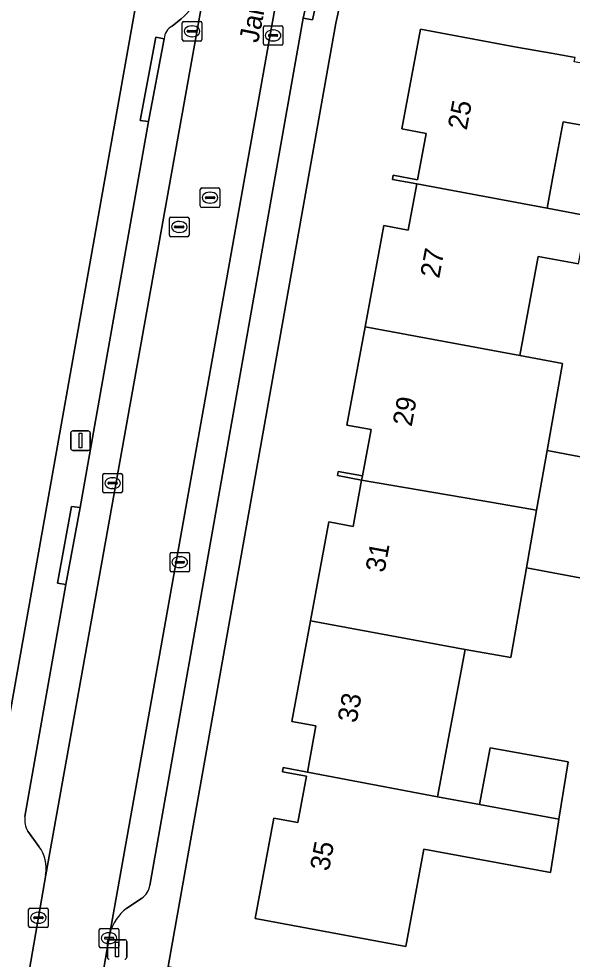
# Model space of a CAD drawing. Extents: x 163683 to 164494, y 382709 to 383872.
# Drawn here: x 163972.63 to 164000.97, y 383406.44 to 383454.64 of the extents above; entities that cross this region are included whole.
import ezdxf

# ---------------------------------------------------------------- set-up
doc = ezdxf.new("R2010")
doc.units = 0
for name, color, linetype in [('IMGEO_Erf', 7, 'Continuous'), ('IMGEO_Kolk', 7, 'Continuous'), ('IMGEO_Lichtmast', 7, 'Continuous'), ('IMGEO_Muur', 7, 'Continuous'), ('IMGEO_Openbare_ruimte_label', 7, 'Continuous'), ('IMGEO_Pand', 7, 'Continuous'), ('IMGEO_Pand_nummerreeks', 7, 'Continuous'), ('IMGEO_Parkeervlak_open', 7, 'Continuous'), ('IMGEO_Rijbaan_lokaal_open', 7, 'Continuous'), ('IMGEO_Rioolput', 7, 'Continuous'), ('IMGEO_Voetpad_open', 7, 'Continuous')]:
    doc.layers.add(name, color=color, linetype=linetype)

msp = doc.modelspace()

# ---------------------------------------------------------------- linework, layer by layer
at = {"layer": 'IMGEO_Erf'}
for points in [[(163992.708, 383471.874), (163988.857, 383454.418), (163980.269, 383406.063), (164007.343, 383401.357)], [(164002.448, 383425.785), (163998.631, 383426.495), (163997.834, 383421.901), (163995.48, 383422.309), (163994.079, 383414.768), (163996.223, 383414.37), (163996.764, 383417.28), (164000.758, 383416.558), (164000.294, 383413.613), (164000.274, 383413.484), (164000, 383411.743), (163999.864, 383410.879), (163993.373, 383412.085), (163992.447, 383407.1), (163984.729, 383408.535), (163985.685, 383413.677), (163986.924, 383413.447), (163987.365, 383415.817), (163986.125, 383416.047), (163986.166, 383416.263), (163987.404, 383416.029), (163987.845, 383418.403), (163986.605, 383418.633), (163987.562, 383423.781), (163988.506, 383428.858), (163989.745, 383428.628), (163990.185, 383430.998), (163988.949, 383431.227), (163988.985, 383431.444), (163990.226, 383431.214), (163990.666, 383433.584), (163989.427, 383433.814), (163990.366, 383438.861), (163991.327, 383444.039), (163992.567, 383443.809), (163993.007, 383446.179), (163991.768, 383446.409), (163991.808, 383446.625), (163993.047, 383446.395), (163993.488, 383448.765), (163992.249, 383448.995), (163993.199, 383454.109), (163998.115, 383453.195), (164000, 383452.863), (164001.122, 383452.665)], [(164003.211, 383448.889), (164000.509, 383449.365), (164000, 383446.627), (163999.685, 383444.932), (164001.749, 383444.547)], [(164001.291, 383442.082), (163999.227, 383442.466), (163998.283, 383437.39), (164000.477, 383436.982), (163999.685, 383432.509), (164003.564, 383431.789)]]:
    msp.add_lwpolyline(points, dxfattribs=at)
msp.add_lwpolyline([(163978.999, 383457.491), (163979.186, 383458.312), (163959.724, 383458.221), (163935.139, 383457.026), (163935.036, 383456.499), (163917.296, 383459.667), (163917.248, 383459.454), (163909.926, 383418.451), (163934.653, 383414.182), (163941.446, 383413.092), (163970.084, 383408.049), (163971.042, 383412.745)], close=True, dxfattribs=at)
at = {"layer": 'IMGEO_Kolk'}
for p, q in [((163980.997, 383453.575), (163980.997, 383454.427)), ((163981.072, 383454.501), (163981.924, 383454.501)), ((163981.485, 383454.281), (163981.51, 383454.281)), ((163981.998, 383454.427), (163981.998, 383453.575)), ((163985.15, 383453.362), (163985.15, 383454.214)), ((163985.225, 383454.288), (163986.077, 383454.288)), ((163986.151, 383454.214), (163986.151, 383453.362)), ((163981.256, 383453.995), (163981.256, 383454.007)), ((163981.694, 383453.958), (163981.296, 383453.958)), ((163981.299, 383454.044), (163981.697, 383454.044)), ((163981.508, 383453.721), (163981.483, 383453.721)), ((163981.74, 383454.007), (163981.74, 383453.995)), ((163985.409, 383453.782), (163985.409, 383453.794)), ((163985.847, 383453.745), (163985.449, 383453.745)), ((163985.452, 383453.831), (163985.85, 383453.831)), ((163985.638, 383454.068), (163985.663, 383454.068)), ((163985.893, 383453.794), (163985.893, 383453.782)), ((163981.924, 383453.501), (163981.072, 383453.501)), ((163986.077, 383453.288), (163985.225, 383453.288)), ((163985.661, 383453.508), (163985.636, 383453.508)), ((163976.929, 383430.417), (163976.929, 383431.269)), ((163977.004, 383431.343), (163977.856, 383431.343)), ((163977.417, 383431.123), (163977.442, 383431.123)), ((163977.93, 383431.269), (163977.93, 383430.417)), ((163977.188, 383430.837), (163977.188, 383430.849)), ((163977.626, 383430.8), (163977.228, 383430.8)), ((163977.231, 383430.886), (163977.629, 383430.886)), ((163977.44, 383430.563), (163977.415, 383430.563)), ((163977.672, 383430.849), (163977.672, 383430.837)), ((163977.856, 383430.343), (163977.004, 383430.343)), ((163980.37, 383426.365), (163980.37, 383427.217)), ((163980.445, 383427.291), (163981.297, 383427.291)), ((163981.371, 383427.217), (163981.371, 383426.365)), ((163980.629, 383426.785), (163980.629, 383426.797)), ((163981.067, 383426.748), (163980.669, 383426.748)), ((163980.672, 383426.834), (163981.07, 383426.834)), ((163980.858, 383427.071), (163980.883, 383427.071)), ((163981.113, 383426.797), (163981.113, 383426.785)), ((163981.297, 383426.291), (163980.445, 383426.291)), ((163980.881, 383426.511), (163980.856, 383426.511)), ((163973.129, 383408.14), (163973.129, 383408.992)), ((163973.204, 383409.066), (163974.056, 383409.066)), ((163973.617, 383408.846), (163973.642, 383408.846)), ((163974.13, 383408.992), (163974.13, 383408.14)), ((163973.388, 383408.56), (163973.388, 383408.572)), ((163973.826, 383408.523), (163973.428, 383408.523)), ((163973.431, 383408.609), (163973.829, 383408.609)), ((163973.872, 383408.572), (163973.872, 383408.56)), ((163974.056, 383408.066), (163973.204, 383408.066)), ((163973.64, 383408.286), (163973.615, 383408.286)), ((163976.747, 383407.095), (163976.747, 383407.947)), ((163976.822, 383408.021), (163977.674, 383408.021)), ((163977.748, 383407.947), (163977.748, 383407.095)), ((163977.006, 383407.515), (163977.006, 383407.527)), ((163977.444, 383407.478), (163977.046, 383407.478)), ((163977.049, 383407.564), (163977.447, 383407.564)), ((163977.235, 383407.801), (163977.26, 383407.801)), ((163977.49, 383407.527), (163977.49, 383407.515)), ((163977.674, 383407.021), (163976.822, 383407.021)), ((163977.258, 383407.241), (163977.233, 383407.241))]:
    msp.add_line(p, q, dxfattribs=at)
for points in [[(163980.997, 383453.575), (163980.997, 383454.427)], [(163981.072, 383454.501), (163981.924, 383454.501)], [(163981.998, 383454.427), (163981.998, 383453.575)], [(163985.15, 383453.362), (163985.15, 383454.214)], [(163985.225, 383454.288), (163986.077, 383454.288)], [(163986.151, 383454.214), (163986.151, 383453.362)], [(163981.924, 383453.501), (163981.072, 383453.501)], [(163986.077, 383453.288), (163985.225, 383453.288)], [(163976.929, 383430.417), (163976.929, 383431.269)], [(163977.004, 383431.343), (163977.856, 383431.343)], [(163977.93, 383431.269), (163977.93, 383430.417)], [(163977.856, 383430.343), (163977.004, 383430.343)], [(163980.37, 383426.365), (163980.37, 383427.217)], [(163980.445, 383427.291), (163981.297, 383427.291)], [(163981.371, 383427.217), (163981.371, 383426.365)], [(163981.297, 383426.291), (163980.445, 383426.291)], [(163973.129, 383408.14), (163973.129, 383408.992)], [(163973.204, 383409.066), (163974.056, 383409.066)], [(163974.13, 383408.992), (163974.13, 383408.14)], [(163974.056, 383408.066), (163973.204, 383408.066)], [(163976.747, 383407.095), (163976.747, 383407.947)], [(163976.822, 383408.021), (163977.674, 383408.021)], [(163977.748, 383407.947), (163977.748, 383407.095)], [(163977.674, 383407.021), (163976.822, 383407.021)]]:
    msp.add_lwpolyline(points, dxfattribs=at)
for centre, radius, start, end in [((163981.074, 383454.425), 0.0765, 91.552, 178.448), ((163981.074, 383454.425), 0.0765, 91.552, 178.448), ((163981.922, 383454.425), 0.0765, 1.552, 88.448), ((163981.922, 383454.425), 0.0765, 1.552, 88.448), ((163985.227, 383454.212), 0.0765, 91.552, 178.448), ((163985.227, 383454.212), 0.0765, 91.552, 178.448), ((163986.075, 383454.212), 0.0765, 1.552, 88.448), ((163986.075, 383454.212), 0.0765, 1.552, 88.448), ((163981.296, 383454.004), 0.0403, 85.8775, 175.7526), ((163981.293, 383453.994), 0.0366, 178.938, 274.7102), ((163981.697, 383454.001), 0.043, 264.8664, 352.4533), ((163981.701, 383454.006), 0.0386, 1.7309, 96.639), ((163985.449, 383453.791), 0.0403, 85.8775, 175.7526), ((163985.446, 383453.781), 0.0366, 178.938, 274.7102), ((163985.85, 383453.788), 0.043, 264.8664, 352.4533), ((163985.854, 383453.793), 0.0386, 1.7309, 96.639), ((163981.074, 383453.577), 0.0765, 181.552, 268.448), ((163981.074, 383453.577), 0.0765, 181.552, 268.448), ((163981.922, 383453.577), 0.0765, 271.552, 358.448), ((163981.922, 383453.577), 0.0765, 271.552, 358.448), ((163985.227, 383453.364), 0.0765, 181.552, 268.448), ((163985.227, 383453.364), 0.0765, 181.552, 268.448), ((163986.075, 383453.364), 0.0765, 271.552, 358.448), ((163986.075, 383453.364), 0.0765, 271.552, 358.448), ((163977.006, 383431.267), 0.0765, 91.552, 178.448), ((163977.006, 383431.267), 0.0765, 91.552, 178.448), ((163977.854, 383431.267), 0.0765, 1.552, 88.448), ((163977.854, 383431.267), 0.0765, 1.552, 88.448), ((163977.228, 383430.846), 0.0403, 85.8775, 175.7526), ((163977.225, 383430.836), 0.0366, 178.938, 274.7102), ((163977.629, 383430.843), 0.043, 264.8664, 352.4533), ((163977.633, 383430.848), 0.0386, 1.7309, 96.639), ((163977.006, 383430.419), 0.0765, 181.552, 268.448), ((163977.006, 383430.419), 0.0765, 181.552, 268.448), ((163977.854, 383430.419), 0.0765, 271.552, 358.448), ((163977.854, 383430.419), 0.0765, 271.552, 358.448), ((163980.447, 383427.215), 0.0765, 91.552, 178.448), ((163980.447, 383427.215), 0.0765, 91.552, 178.448), ((163981.295, 383427.215), 0.0765, 1.552, 88.448), ((163981.295, 383427.215), 0.0765, 1.552, 88.448), ((163980.669, 383426.794), 0.0403, 85.8775, 175.7526), ((163980.666, 383426.784), 0.0366, 178.938, 274.7102), ((163981.07, 383426.791), 0.043, 264.8664, 352.4533), ((163981.074, 383426.796), 0.0386, 1.7309, 96.639), ((163980.447, 383426.367), 0.0765, 181.552, 268.448), ((163980.447, 383426.367), 0.0765, 181.552, 268.448), ((163981.295, 383426.367), 0.0765, 271.552, 358.448), ((163981.295, 383426.367), 0.0765, 271.552, 358.448), ((163973.206, 383408.99), 0.0765, 91.552, 178.448), ((163973.206, 383408.99), 0.0765, 91.552, 178.448), ((163974.054, 383408.99), 0.0765, 1.552, 88.448), ((163974.054, 383408.99), 0.0765, 1.552, 88.448), ((163973.428, 383408.569), 0.0403, 85.8775, 175.7526), ((163973.425, 383408.559), 0.0366, 178.938, 274.7102), ((163973.829, 383408.566), 0.043, 264.8664, 352.4533), ((163973.833, 383408.571), 0.0386, 1.7309, 96.639), ((163973.206, 383408.142), 0.0765, 181.552, 268.448), ((163973.206, 383408.142), 0.0765, 181.552, 268.448), ((163974.054, 383408.142), 0.0765, 271.552, 358.448), ((163974.054, 383408.142), 0.0765, 271.552, 358.448), ((163976.824, 383407.945), 0.0765, 91.552, 178.448), ((163976.824, 383407.945), 0.0765, 91.552, 178.448), ((163977.672, 383407.945), 0.0765, 1.552, 88.448), ((163977.672, 383407.945), 0.0765, 1.552, 88.448), ((163977.046, 383407.524), 0.0403, 85.8775, 175.7526), ((163977.043, 383407.514), 0.0366, 178.938, 274.7102), ((163977.447, 383407.521), 0.043, 264.8664, 352.4533), ((163977.451, 383407.526), 0.0386, 1.7309, 96.639), ((163976.824, 383407.097), 0.0765, 181.552, 268.448), ((163976.824, 383407.097), 0.0765, 181.552, 268.448), ((163977.672, 383407.097), 0.0765, 271.552, 358.448), ((163977.672, 383407.097), 0.0765, 271.552, 358.448)]:
    msp.add_arc(centre, radius, start, end, dxfattribs=at)
for centre, major_axis, ratio, start_param, end_param in [((163981.484, 383454.001), (-0.387, 0.002), 0.722429, 4.712389, 7.853982), ((163981.509, 383454.001), (-0.39, 0.002), 0.717154, 1.570796, 4.712389), ((163985.637, 383453.788), (-0.387, 0.002), 0.722429, 4.712389, 7.853982), ((163985.662, 383453.788), (-0.39, 0.002), 0.717154, 1.570796, 4.712389), ((163977.416, 383430.843), (-0.387, 0.002), 0.722429, 4.712389, 7.853982), ((163977.441, 383430.843), (-0.39, 0.002), 0.717154, 1.570796, 4.712389), ((163980.857, 383426.791), (-0.387, 0.002), 0.722429, 4.712389, 7.853982), ((163980.882, 383426.791), (-0.39, 0.002), 0.717154, 1.570796, 4.712389), ((163973.616, 383408.566), (-0.387, 0.002), 0.722429, 4.712389, 7.853982), ((163973.641, 383408.566), (-0.39, 0.002), 0.717154, 1.570796, 4.712389), ((163977.234, 383407.521), (-0.387, 0.002), 0.722429, 4.712389, 7.853982), ((163977.259, 383407.521), (-0.39, 0.002), 0.717154, 1.570796, 4.712389)]:
    msp.add_ellipse(centre, major_axis=major_axis, ratio=ratio, start_param=start_param, end_param=end_param, dxfattribs=at)
at = {"layer": 'IMGEO_Lichtmast'}
for p, q in [((163975.29, 383432.622), (163975.29, 383433.422)), ((163975.29, 383433.422), (163975.29, 383432.622)), ((163975.39, 383433.522), (163976.18, 383433.522)), ((163976.18, 383433.522), (163975.39, 383433.522)), ((163976.28, 383433.422), (163976.28, 383432.622)), ((163976.28, 383432.622), (163976.28, 383433.422)), ((163976.18, 383432.522), (163975.39, 383432.522)), ((163975.39, 383432.522), (163976.18, 383432.522)), ((163977.16, 383406.543), (163977.16, 383407.343)), ((163977.16, 383407.343), (163977.16, 383406.543)), ((163977.26, 383407.443), (163978.05, 383407.443)), ((163978.05, 383407.443), (163977.26, 383407.443)), ((163978.15, 383407.343), (163978.15, 383406.543)), ((163978.15, 383406.543), (163978.15, 383407.343))]:
    msp.add_line(p, q, dxfattribs=at)
for points in [[(163975.71, 383433.397), (163975.86, 383433.397), (163975.86, 383432.647), (163975.71, 383432.647), (163975.71, 383433.397)], [(163977.58, 383407.318), (163977.73, 383407.318), (163977.73, 383406.568), (163977.58, 383406.568), (163977.58, 383407.318)]]:
    msp.add_lwpolyline(points, dxfattribs=at)
for centre, start, end in [((163975.39, 383433.422), 90, 180), ((163975.39, 383433.422), 90, 180), ((163976.18, 383433.422), 0, 90), ((163976.18, 383433.422), 360, 90), ((163975.39, 383432.622), 180, 270), ((163975.39, 383432.622), 180, 270), ((163976.18, 383432.622), 270, 0), ((163976.18, 383432.622), 270, 0), ((163977.26, 383407.343), 90, 180), ((163977.26, 383407.343), 90, 180), ((163978.05, 383407.343), 0, 90), ((163978.05, 383407.343), 360, 90), ((163977.26, 383406.543), 180, 270), ((163977.26, 383406.543), 180, 270), ((163978.05, 383406.543), 270, 0), ((163978.05, 383406.543), 270, 0)]:
    msp.add_arc(centre, 0.1, start, end, dxfattribs=at)
at = {"layer": 'IMGEO_Muur'}
msp.add_lwpolyline([(163988.985, 383431.444), (163988.949, 383431.227), (163990.185, 383430.998), (163990.226, 383431.214)], close=True, dxfattribs=at)
at = {"layer": 'IMGEO_Pand'}
for points in [[(164001.078, 383452.428), (164001.122, 383452.665), (164000, 383452.863), (163998.115, 383453.195), (163993.199, 383454.109), (163992.249, 383448.995), (163993.488, 383448.765), (163993.047, 383446.395), (163991.808, 383446.625), (163991.768, 383446.409), (163993.007, 383446.179), (163999.685, 383444.932), (164000, 383446.627), (164000.509, 383449.365), (164003.211, 383448.889), (164003.751, 383451.957)], [(164001.749, 383444.547), (163999.685, 383444.932), (163993.007, 383446.179), (163992.567, 383443.809), (163991.327, 383444.039), (163990.366, 383438.861), (163998.283, 383437.39), (163999.227, 383442.466), (164001.291, 383442.082)], [(163998.283, 383437.39), (163990.366, 383438.861), (163989.427, 383433.814), (163990.666, 383433.584), (163990.226, 383431.214), (163990.185, 383430.998), (163996.882, 383429.851), (163999.145, 383429.458), (163999.685, 383432.509), (164000.477, 383436.982)], [(164003.43, 383431.069), (164003.564, 383431.789), (163999.685, 383432.509), (163999.145, 383429.458), (163998.631, 383426.495), (164002.448, 383425.785), (164003.032, 383428.93)], [(163999.145, 383429.458), (163996.882, 383429.851), (163990.185, 383430.998), (163989.745, 383428.628), (163988.506, 383428.858), (163987.562, 383423.781), (163995.48, 383422.309), (163997.834, 383421.901), (163998.631, 383426.495)], [(163995.48, 383422.309), (163987.562, 383423.781), (163986.605, 383418.633), (163987.845, 383418.403), (163987.404, 383416.029), (163994.079, 383414.768)], [(163996.223, 383414.37), (164000.294, 383413.613), (164000.758, 383416.558), (163996.764, 383417.28)], [(164000.274, 383413.484), (164000.294, 383413.613), (163996.223, 383414.37), (163994.079, 383414.768), (163987.404, 383416.029), (163986.166, 383416.263), (163986.125, 383416.047), (163987.365, 383415.817), (163986.924, 383413.447), (163985.685, 383413.677), (163984.729, 383408.535), (163992.447, 383407.1), (163993.373, 383412.085), (163999.864, 383410.879), (164000, 383411.743)]]:
    msp.add_lwpolyline(points, close=True, dxfattribs=at)
at = {"layer": 'IMGEO_Parkeervlak_open'}
for points in [[(163996.386, 383502.1), (163993.929, 383491.262), (163992.899, 383486.716), (163985.704, 383454.97), (163977.283, 383407.759)], [(163979.344, 383410.226), (163987.196, 383454.676), (163988.771, 383461.562), (163997.311, 383499.267)], [(163974.001, 383410.775), (163982.448, 383457.894), (163989.158, 383487.564)], [(163980.949, 383454.641), (163980.48, 383454.259)], [(163980.067, 383453.619), (163979.26, 383449.371), (163975.77, 383429.589), (163975.033, 383425.641), (163972.94, 383413.752)], [(163973.086, 383412.997), (163973.656, 383412.225)], [(163978.147, 383409.045), (163978.933, 383409.573)]]:
    msp.add_lwpolyline(points, dxfattribs=at)
for centre, radius, start, end in [((163979.583, 383456.371), 2.204, 308.2822, 349.5372), ((163980.859, 383453.561), 0.795, 118.5255, 175.8052), ((163974.026, 383413.57), 1.101, 170.5028, 211.3865), ((163972.132, 383411.096), 1.896, 350.2437, 36.5235), ((163978.243, 383410.463), 1.127, 307.7902, 347.837), ((163979.65, 383407.102), 2.456, 127.7194, 164.4902)]:
    msp.add_arc(centre, radius, start, end, dxfattribs=at)
at = {"layer": 'IMGEO_Rijbaan_lokaal_open'}
msp.add_lwpolyline([(163992.899, 383486.716), (163989.158, 383487.564), (163982.448, 383457.894), (163974.001, 383410.775), (163973.166, 383405.939), (163976.863, 383405.305), (163977.283, 383407.759), (163985.704, 383454.97)], close=True, dxfattribs=at)
at = {"layer": 'IMGEO_Rioolput'}
for p, q in [((163981.921, 383445.047), (163981.921, 383445.899)), ((163981.996, 383445.973), (163982.848, 383445.973)), ((163982.922, 383445.899), (163982.922, 383445.047)), ((163982.18, 383445.467), (163982.18, 383445.479)), ((163982.618, 383445.43), (163982.22, 383445.43)), ((163982.223, 383445.516), (163982.621, 383445.516)), ((163982.409, 383445.753), (163982.434, 383445.753)), ((163982.664, 383445.479), (163982.664, 383445.467)), ((163982.848, 383444.973), (163981.996, 383444.973)), ((163982.432, 383445.193), (163982.407, 383445.193)), ((163980.418, 383444.474), (163981.27, 383444.474)), ((163980.343, 383443.548), (163980.343, 383444.4)), ((163980.602, 383443.968), (163980.602, 383443.98)), ((163980.645, 383444.017), (163981.043, 383444.017)), ((163980.831, 383444.254), (163980.856, 383444.254)), ((163981.086, 383443.98), (163981.086, 383443.968)), ((163981.344, 383444.4), (163981.344, 383443.548)), ((163981.04, 383443.931), (163980.642, 383443.931)), ((163980.854, 383443.694), (163980.829, 383443.694)), ((163981.27, 383443.474), (163980.418, 383443.474))]:
    msp.add_line(p, q, dxfattribs=at)
for points in [[(163981.921, 383445.047), (163981.921, 383445.899)], [(163981.996, 383445.973), (163982.848, 383445.973)], [(163982.922, 383445.899), (163982.922, 383445.047)], [(163982.848, 383444.973), (163981.996, 383444.973)], [(163980.418, 383444.474), (163981.27, 383444.474)], [(163980.343, 383443.548), (163980.343, 383444.4)], [(163981.344, 383444.4), (163981.344, 383443.548)], [(163981.27, 383443.474), (163980.418, 383443.474)]]:
    msp.add_lwpolyline(points, dxfattribs=at)
for centre, radius, start, end in [((163981.998, 383445.897), 0.0765, 91.552, 178.448), ((163981.998, 383445.897), 0.0765, 91.552, 178.448), ((163982.846, 383445.897), 0.0765, 1.552, 88.448), ((163982.846, 383445.897), 0.0765, 1.552, 88.448), ((163982.22, 383445.476), 0.0403, 85.8775, 175.7526), ((163982.217, 383445.466), 0.0366, 178.938, 274.7102), ((163982.621, 383445.473), 0.043, 264.8664, 352.4533), ((163982.625, 383445.478), 0.0386, 1.7309, 96.639), ((163981.998, 383445.049), 0.0765, 181.552, 268.448), ((163981.998, 383445.049), 0.0765, 181.552, 268.448), ((163982.846, 383445.049), 0.0765, 271.552, 358.448), ((163982.846, 383445.049), 0.0765, 271.552, 358.448), ((163980.42, 383444.398), 0.0765, 91.552, 178.448), ((163980.42, 383444.398), 0.0765, 91.552, 178.448), ((163981.268, 383444.398), 0.0765, 1.552, 88.448), ((163981.268, 383444.398), 0.0765, 1.552, 88.448), ((163980.642, 383443.977), 0.0403, 85.8775, 175.7526), ((163980.639, 383443.967), 0.0366, 178.938, 274.7102), ((163981.043, 383443.974), 0.043, 264.8664, 352.4533), ((163981.047, 383443.979), 0.0386, 1.7309, 96.639), ((163980.42, 383443.55), 0.0765, 181.552, 268.448), ((163980.42, 383443.55), 0.0765, 181.552, 268.448), ((163981.268, 383443.55), 0.0765, 271.552, 358.448), ((163981.268, 383443.55), 0.0765, 271.552, 358.448)]:
    msp.add_arc(centre, radius, start, end, dxfattribs=at)
for centre, major_axis, ratio, start_param, end_param in [((163982.408, 383445.473), (-0.387, 0.002), 0.722429, 4.712389, 7.853982), ((163982.433, 383445.473), (-0.39, 0.002), 0.717154, 1.570796, 4.712389), ((163980.83, 383443.974), (-0.387, 0.002), 0.722429, 4.712389, 7.853982), ((163980.855, 383443.974), (-0.39, 0.002), 0.717154, 1.570796, 4.712389)]:
    msp.add_ellipse(centre, major_axis=major_axis, ratio=ratio, start_param=start_param, end_param=end_param, dxfattribs=at)
at = {"layer": 'IMGEO_Voetpad_open'}
for points in [[(164009.22, 383576.32), (164006.36, 383577.041), (164004.789, 383570.206), (164000.492, 383551.514), (164000.14, 383549.983), (163989.618, 383504.21), (163979.464, 383459.533), (163979.186, 383458.312), (163978.999, 383457.491), (163971.042, 383412.745), (163970.084, 383408.049), (163969.83, 383405.66), (163969.133, 383401.885), (163968.95, 383401.745), (163965.816, 383399.35), (163970.312, 383399.689)], [(163988.857, 383454.418), (163992.708, 383471.874), (164003.126, 383517.221), (164010.179, 383547.596), (164010.501, 383548.981), (164016.375, 383574.283)], [(163996.681, 383500.787), (163997.186, 383499.984), (163997.311, 383499.267), (163988.771, 383461.562), (163989.194, 383461.47), (163987.676, 383454.596), (163987.196, 383454.676), (163979.344, 383410.226)], [(163980.48, 383454.259), (163980.949, 383454.641)], [(163977.58, 383398.41), (163981.422, 383396.666), (163979.341, 383400.732), (163979.901, 383403.818), (163980.269, 383406.063), (163988.857, 383454.418)], [(163972.94, 383413.752), (163975.033, 383425.641), (163974.61, 383425.716), (163975.328, 383429.639), (163975.77, 383429.589), (163979.26, 383449.371), (163978.834, 383449.431), (163979.636, 383453.697), (163980.067, 383453.619)], [(163973.656, 383412.225), (163973.086, 383412.997)], [(163972.699, 383403.524), (163973.166, 383405.939), (163974.001, 383410.775)], [(163978.933, 383409.573), (163978.147, 383409.045)], [(163977.283, 383407.759), (163976.863, 383405.305), (163976.459, 383402.927)]]:
    msp.add_lwpolyline(points, dxfattribs=at)
for points in [[(163987.196, 383454.676), (163987.676, 383454.596), (163989.194, 383461.47), (163988.771, 383461.562)], [(163979.26, 383449.371), (163980.067, 383453.619), (163979.636, 383453.697), (163978.834, 383449.431)], [(163975.033, 383425.641), (163975.77, 383429.589), (163975.328, 383429.639), (163974.61, 383425.716)]]:
    msp.add_lwpolyline(points, close=True, dxfattribs=at)
for centre, radius, start, end in [((163979.583, 383456.371), 2.204, 308.2822, 349.5372), ((163980.859, 383453.561), 0.795, 118.5255, 175.8052), ((163974.026, 383413.57), 1.101, 170.5028, 211.3865), ((163972.132, 383411.096), 1.896, 350.2437, 36.5235), ((163978.243, 383410.463), 1.127, 307.7902, 347.837), ((163979.65, 383407.102), 2.456, 127.7194, 164.4902)]:
    msp.add_arc(centre, radius, start, end, dxfattribs=at)

# ---------------------------------------------------------------- texts
at = {"layer": 'IMGEO_Openbare_ruimte_label'}
msp.add_text('Jan Cellierslaan', height=1, rotation=78.8137, dxfattribs=at).set_placement((163984.88, 383453.372))
at = {"layer": 'IMGEO_Pand_nummerreeks'}
for s, p in [('25', (163995.567, 383448.899)), ('27', (163994.156, 383441.304)), ('29', (163992.744, 383433.708)), ('31', (163991.352, 383426.223)), ('33', (163989.921, 383418.517)), ('35', (163988.509, 383410.921))]:
    msp.add_text(s, height=1, rotation=79.4692, dxfattribs=at).set_placement(p)

doc.saveas('drawing.dxf')
